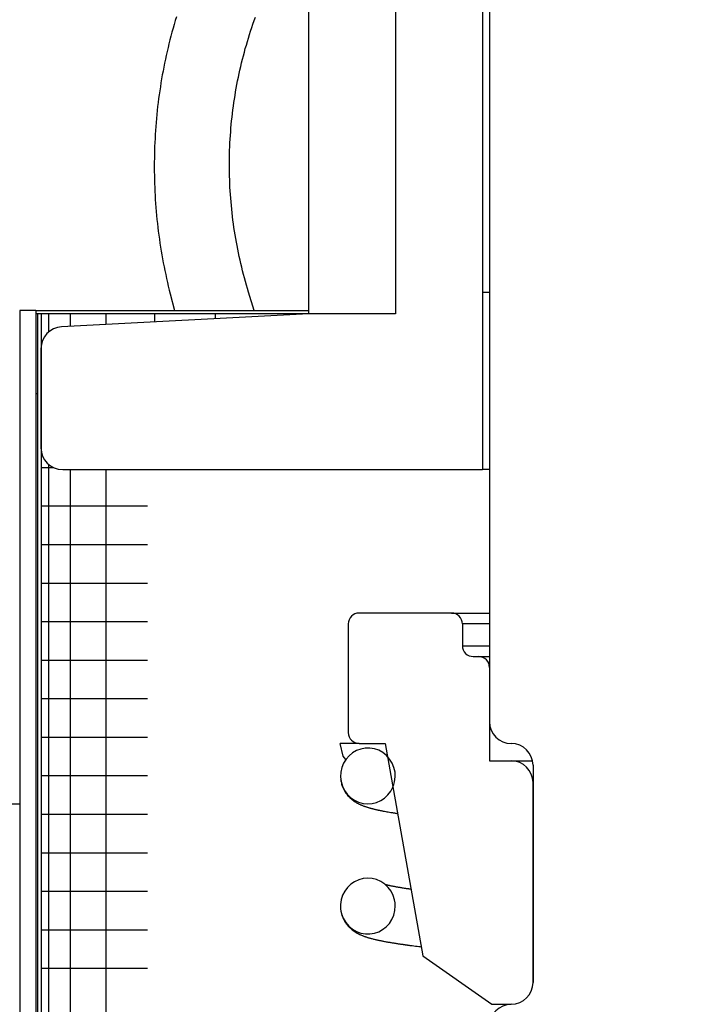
# Model space of a CAD drawing. Extents: x -285 to 5863, y 308 to 3178.
# Tile 341 of 622: x 1790.189 to 1791.167, y 973.288 to 974.703. Entities that reach past the tile are written whole.
import ezdxf

# ---------------------------------------------------------------- set-up
doc = ezdxf.new("R2010")
doc.units = 0
doc.header["$MEASUREMENT"] = 0
doc.header["$PDSIZE"] = 1
doc.layers.get('DEFPOINTS').update_dxf_attribs({"linetype": 'CONTINUOUS'})
doc.layers.add('DIM', color=3, linetype='CONTINUOUS')
doc.layers.add('SPILL-BUCKET', color=1, linetype='CONTINUOUS')
doc.styles.add('SIMPLEX', font='simplex')
doc.dimstyles.new('DIM64', dxfattribs={"dimscale": 64, "dimtxt": 0.09375, "dimasz": 0.09375, "dimexe": 0.0625, "dimexo": 0.0625, "dimgap": 0.046875, "dimtad": 1, "dimdec": 4, "dimzin": 3, "dimdsep": 46, "dimlunit": 4, "dimtxsty": 'SIMPLEX', "dimcen": 0, "dimclrd": 256, "dimclre": 256, "dimclrt": 256, "dimadec": 0, "dimazin": 0, "dimtfac": 1, "dimtdec": 4, "dimtmove": 0, "dimatfit": 3, "dimfxl": 1, "dimfrac": 2, "dimtolj": 1, "dimtzin": 0, "dimarcsym": 0})

# ---------------------------------------------------------------- blocks, each defined once
blk = doc.blocks.new('*D13')
at = {"layer": 'DEFPOINTS', "color": 0, "transparency": 16777216}
for p in [(1368.5472, 978.296), (2031.7725, 978.0147), (1368.5472, 700.5233)]:
    blk.add_point(p, dxfattribs=at)
at = {"layer": 'DIM', "lineweight": -2, "transparency": 16777216}
for p, q in [((1368.5472, 974.296), (1368.5472, 696.5233)), ((2031.7725, 974.0147), (2031.7725, 696.5233)), ((2025.7725, 700.5233), (1374.5472, 700.5233))]:
    blk.add_line(p, q, dxfattribs=at)
at = {"layer": 'DIM', "transparency": 16777216}
for points in [[(1374.5472, 701.5233), (1374.5472, 699.5233), (1368.5472, 700.5233)], [(2025.7725, 701.5233), (2025.7725, 699.5233), (2031.7725, 700.5233)]]:
    blk.add_solid(points, dxfattribs=at)
at = {"layer": 'DIM', "transparency": 16777216, "insert": (1700.1599, 708.0947), "char_height": 6, "attachment_point": 5, "style": 'SIMPLEX'}
blk.add_mtext('\\A1;55\'-3 1/4" (F.V. TANK SLAB)', dxfattribs=at)

msp = doc.modelspace()

# ---------------------------------------------------------------- linework, layer by layer
at = {"layer": 'SPILL-BUCKET', "color": 1, "linetype": 'Continuous'}
for p, q in [((1790.85418, 975.74374), (1790.85418, 974.31172)), ((1790.60436, 974.2803), (1790.60436, 975.61882)), ((1790.72927, 975.61882), (1790.72927, 974.2803)), ((1790.85418, 974.31172), (1790.85418, 974.05689)), ((1790.85418, 974.31172), (1790.85669, 974.31172)), ((1790.85669, 974.31172), (1790.86418, 974.31172)), ((1790.60436, 974.2803), (1790.24921, 974.26169)), ((1790.72927, 974.2803), (1790.60436, 974.2803)), ((1790.21962, 974.2305), (1790.21962, 974.08812)), ((1790.25085, 974.05689), (1790.85418, 974.05689)), ((1790.85669, 974.05689), (1790.85418, 974.05689)), ((1790.86418, 974.05689), (1790.85669, 974.05689))]:
    msp.add_line(p, q, dxfattribs=at)
at = {"layer": 'SPILL-BUCKET', "color": 7, "linetype": 'Continuous'}
for p, q in [((1790.86418, 974.74142), (1790.86418, 973.69439)), ((1790.21212, 974.28529), (1790.18914, 974.28529)), ((1790.18914, 974.28529), (1790.18914, 972.01185)), ((1790.21212, 974.28529), (1790.21212, 972.01185)), ((1790.21212, 974.28529), (1790.60437, 974.28529)), ((1790.21212, 974.28113), (1790.6044, 974.28113)), ((1790.21462, 974.28113), (1790.21462, 972.01185)), ((1790.22012, 974.28113), (1790.22012, 972.01185)), ((1790.23059, 974.28113), (1790.23059, 974.25426)), ((1790.26178, 974.28113), (1790.26178, 974.26234)), ((1790.31293, 974.28113), (1790.31293, 974.265)), ((1790.38287, 974.28113), (1790.38287, 974.26869)), ((1790.46994, 974.28113), (1790.46994, 974.27323)), ((1790.57211, 974.28113), (1790.57211, 974.27858)), ((1790.21212, 974.16606), (1790.21275, 974.16606)), ((1790.21275, 974.16606), (1790.21462, 974.16606)), ((1790.22012, 974.05974), (1790.22455, 974.05974)), ((1790.22455, 974.05974), (1790.23782, 974.05974)), ((1790.23059, 974.06435), (1790.23059, 972.16761)), ((1790.26178, 974.05687), (1790.26178, 972.16768)), ((1790.31293, 974.05687), (1790.31293, 972.16768)), ((1790.22012, 974.00439), (1790.2264, 974.00439)), ((1790.2264, 974.00439), (1790.24516, 974.00439)), ((1790.24516, 974.00439), (1790.27614, 974.00439)), ((1790.27614, 974.00439), (1790.31889, 974.00439)), ((1790.31889, 974.00439), (1790.37282, 974.00439)), ((1790.22012, 973.94904), (1790.2264, 973.94904)), ((1790.2264, 973.94904), (1790.24516, 973.94904)), ((1790.24516, 973.94904), (1790.27614, 973.94904)), ((1790.27614, 973.94904), (1790.31889, 973.94904)), ((1790.31889, 973.94904), (1790.37282, 973.94904)), ((1790.22012, 973.89369), (1790.2264, 973.89369)), ((1790.2264, 973.89369), (1790.24516, 973.89369)), ((1790.24516, 973.89369), (1790.27614, 973.89369)), ((1790.27614, 973.89369), (1790.31889, 973.89369)), ((1790.31889, 973.89369), (1790.37282, 973.89369)), ((1790.22012, 973.83834), (1790.2264, 973.83834)), ((1790.2264, 973.83834), (1790.24516, 973.83834)), ((1790.24516, 973.83834), (1790.27614, 973.83834)), ((1790.27614, 973.83834), (1790.31889, 973.83834)), ((1790.31889, 973.83834), (1790.37282, 973.83834)), ((1790.22012, 973.783), (1790.2264, 973.783)), ((1790.2264, 973.783), (1790.24516, 973.783)), ((1790.24516, 973.783), (1790.27614, 973.783)), ((1790.27614, 973.783), (1790.31889, 973.783)), ((1790.31889, 973.783), (1790.37282, 973.783)), ((1790.22012, 973.72765), (1790.2264, 973.72765)), ((1790.2264, 973.72765), (1790.24516, 973.72765)), ((1790.24516, 973.72765), (1790.27614, 973.72765)), ((1790.27614, 973.72765), (1790.31889, 973.72765)), ((1790.31889, 973.72765), (1790.37282, 973.72765)), ((1790.22012, 973.6723), (1790.2264, 973.6723)), ((1790.2264, 973.6723), (1790.24516, 973.6723)), ((1790.24516, 973.6723), (1790.27614, 973.6723)), ((1790.27614, 973.6723), (1790.31889, 973.6723)), ((1790.31889, 973.6723), (1790.37282, 973.6723)), ((1790.65371, 973.64508), (1790.64939, 973.66316)), ((1790.67681, 973.66316), (1790.64939, 973.66316)), ((1790.66738, 973.64974), (1790.6623, 973.64558)), ((1790.67304, 973.65296), (1790.66738, 973.64974)), ((1790.67916, 973.65521), (1790.67304, 973.65296)), ((1790.68558, 973.65639), (1790.67916, 973.65521)), ((1790.69211, 973.65648), (1790.68558, 973.65639)), ((1790.69865, 973.65545), (1790.69211, 973.65648)), ((1790.70491, 973.65333), (1790.69865, 973.65545)), ((1790.71083, 973.6501), (1790.70491, 973.65333)), ((1790.71611, 973.64591), (1790.71083, 973.6501)), ((1790.65444, 973.63495), (1790.65191, 973.62877)), ((1790.65782, 973.63993), (1790.65371, 973.64508)), ((1790.65796, 973.64064), (1790.65444, 973.63495)), ((1790.6623, 973.64558), (1790.65796, 973.64064)), ((1790.72066, 973.6408), (1790.71611, 973.64591)), ((1790.72428, 973.63499), (1790.72066, 973.6408)), ((1790.72686, 973.62863), (1790.72428, 973.63499)), ((1790.65042, 973.62215), (1790.65004, 973.61536)), ((1790.65191, 973.62877), (1790.65042, 973.62215)), ((1790.72835, 973.62192), (1790.72686, 973.62863)), ((1790.72868, 973.61506), (1790.72835, 973.62192)), ((1790.92663, 973.63193), (1790.92663, 973.31965)), ((1790.22012, 973.61695), (1790.2264, 973.61695)), ((1790.2264, 973.61695), (1790.24516, 973.61695)), ((1790.24516, 973.61695), (1790.27614, 973.61695)), ((1790.27614, 973.61695), (1790.31889, 973.61695)), ((1790.31889, 973.61695), (1790.37282, 973.61695)), ((1790.65004, 973.61536), (1790.65081, 973.60854)), ((1790.65027, 973.61184), (1790.65033, 973.61137)), ((1790.65033, 973.61137), (1790.65057, 973.6096)), ((1790.65057, 973.6096), (1790.65089, 973.60785)), ((1790.65081, 973.60854), (1790.65271, 973.60195)), ((1790.65089, 973.60785), (1790.65126, 973.60623)), ((1790.65126, 973.60623), (1790.65168, 973.60465)), ((1790.65168, 973.60465), (1790.65208, 973.60333)), ((1790.7268, 973.60421), (1790.72786, 973.60823)), ((1790.72786, 973.60823), (1790.72868, 973.61506)), ((1790.92663, 973.31965), (1790.92663, 973.60695)), ((1790.65208, 973.60333), (1790.65251, 973.60206)), ((1790.65251, 973.60206), (1790.65292, 973.60098)), ((1790.65271, 973.60195), (1790.6557, 973.59578)), ((1790.65292, 973.60098), (1790.65334, 973.59993)), ((1790.65334, 973.59993), (1790.65377, 973.59895)), ((1790.65377, 973.59895), (1790.65421, 973.598)), ((1790.65421, 973.598), (1790.65473, 973.59695)), ((1790.65473, 973.59695), (1790.65526, 973.59595)), ((1790.65526, 973.59595), (1790.65577, 973.59503)), ((1790.6557, 973.59578), (1790.65969, 973.5902)), ((1790.65577, 973.59503), (1790.65629, 973.59417)), ((1790.65629, 973.59417), (1790.65686, 973.59325)), ((1790.65686, 973.59325), (1790.65745, 973.59236)), ((1790.65745, 973.59236), (1790.65817, 973.59134)), ((1790.65817, 973.59134), (1790.65891, 973.59033)), ((1790.65891, 973.59033), (1790.6598, 973.58921)), ((1790.65969, 973.5902), (1790.66452, 973.58544)), ((1790.71816, 973.58921), (1790.72221, 973.59447)), ((1790.72221, 973.59447), (1790.72535, 973.60032)), ((1790.72535, 973.60032), (1790.7268, 973.60421)), ((1790.19033, 973.57613), (1789.62198, 973.57613)), ((1790.6598, 973.58921), (1790.66073, 973.58812)), ((1790.66073, 973.58812), (1790.66179, 973.58695)), ((1790.66179, 973.58695), (1790.66286, 973.58585)), ((1790.66286, 973.58585), (1790.66392, 973.58483)), ((1790.66392, 973.58483), (1790.66496, 973.58389)), ((1790.66452, 973.58544), (1790.67009, 973.58158)), ((1790.66496, 973.58389), (1790.66594, 973.58305)), ((1790.66594, 973.58305), (1790.66692, 973.58226)), ((1790.66692, 973.58226), (1790.6678, 973.58159)), ((1790.6678, 973.58159), (1790.66866, 973.58095)), ((1790.66866, 973.58095), (1790.66942, 973.58042)), ((1790.66942, 973.58042), (1790.67015, 973.57993)), ((1790.67009, 973.58158), (1790.67613, 973.57878)), ((1790.67015, 973.57993), (1790.6707, 973.57956)), ((1790.6707, 973.57956), (1790.67124, 973.57922)), ((1790.67124, 973.57922), (1790.67188, 973.57882)), ((1790.67188, 973.57882), (1790.67252, 973.57844)), ((1790.67252, 973.57844), (1790.67325, 973.57802)), ((1790.67325, 973.57802), (1790.67398, 973.57761)), ((1790.67398, 973.57761), (1790.6747, 973.57722)), ((1790.6747, 973.57722), (1790.6754, 973.57685)), ((1790.6754, 973.57685), (1790.67607, 973.57651)), ((1790.67607, 973.57651), (1790.67672, 973.57619)), ((1790.67613, 973.57878), (1790.68256, 973.57704)), ((1790.67672, 973.57619), (1790.6775, 973.57582)), ((1790.68256, 973.57704), (1790.68909, 973.57644)), ((1790.68909, 973.57644), (1790.69562, 973.57695)), ((1790.69562, 973.57695), (1790.70193, 973.57854)), ((1790.70193, 973.57854), (1790.70789, 973.58116)), ((1790.70789, 973.58116), (1790.71336, 973.58476)), ((1790.71336, 973.58476), (1790.71816, 973.58921)), ((1790.6775, 973.57582), (1790.67827, 973.57546)), ((1790.67827, 973.57546), (1790.67898, 973.57515)), ((1790.67898, 973.57515), (1790.67968, 973.57484)), ((1790.67968, 973.57484), (1790.68031, 973.57457)), ((1790.68031, 973.57457), (1790.68094, 973.57432)), ((1790.68094, 973.57432), (1790.68178, 973.57398)), ((1790.68178, 973.57398), (1790.68262, 973.57365)), ((1790.68262, 973.57365), (1790.68347, 973.57333)), ((1790.68347, 973.57333), (1790.68432, 973.57302)), ((1790.68432, 973.57302), (1790.68516, 973.57272)), ((1790.68516, 973.57272), (1790.686, 973.57244)), ((1790.686, 973.57244), (1790.68676, 973.57218)), ((1790.68676, 973.57218), (1790.68753, 973.57193)), ((1790.68753, 973.57193), (1790.68818, 973.57173)), ((1790.68818, 973.57173), (1790.68882, 973.57152)), ((1790.68882, 973.57152), (1790.68957, 973.57129)), ((1790.68957, 973.57129), (1790.69032, 973.57107)), ((1790.69032, 973.57107), (1790.69116, 973.57082)), ((1790.69116, 973.57082), (1790.69201, 973.57058)), ((1790.69201, 973.57058), (1790.6928, 973.57036)), ((1790.6928, 973.57036), (1790.6936, 973.57014)), ((1790.6936, 973.57014), (1790.69436, 973.56993)), ((1790.69436, 973.56993), (1790.69511, 973.56974)), ((1790.69511, 973.56974), (1790.69592, 973.56953)), ((1790.69592, 973.56953), (1790.69673, 973.56932)), ((1790.69673, 973.56932), (1790.6976, 973.5691)), ((1790.6976, 973.5691), (1790.69849, 973.56889)), ((1790.69849, 973.56889), (1790.69939, 973.56867)), ((1790.69939, 973.56867), (1790.70031, 973.56846)), ((1790.70031, 973.56846), (1790.7009, 973.56832)), ((1790.7009, 973.56832), (1790.70149, 973.56818)), ((1790.70149, 973.56818), (1790.70202, 973.56806)), ((1790.70202, 973.56806), (1790.70256, 973.56794)), ((1790.70256, 973.56794), (1790.70308, 973.56783)), ((1790.70308, 973.56783), (1790.70361, 973.56771)), ((1790.70361, 973.56771), (1790.70421, 973.56758)), ((1790.70421, 973.56758), (1790.70482, 973.56745)), ((1790.70482, 973.56745), (1790.70552, 973.5673)), ((1790.70552, 973.5673), (1790.70622, 973.56715)), ((1790.70622, 973.56715), (1790.70699, 973.56699)), ((1790.70699, 973.56699), (1790.70776, 973.56684)), ((1790.70776, 973.56684), (1790.70859, 973.56667)), ((1790.70859, 973.56667), (1790.70942, 973.5665)), ((1790.70942, 973.5665), (1790.7103, 973.56633)), ((1790.7103, 973.56633), (1790.71119, 973.56616)), ((1790.71119, 973.56616), (1790.71305, 973.5658)), ((1790.71305, 973.5658), (1790.71496, 973.56545)), ((1790.71496, 973.56545), (1790.71682, 973.56511)), ((1790.71682, 973.56511), (1790.71872, 973.56477)), ((1790.71872, 973.56477), (1790.72055, 973.56445)), ((1790.72055, 973.56445), (1790.72242, 973.56414)), ((1790.72242, 973.56414), (1790.72352, 973.56396)), ((1790.72352, 973.56396), (1790.72462, 973.56377)), ((1790.72462, 973.56377), (1790.72565, 973.56361)), ((1790.72565, 973.56361), (1790.72669, 973.56344)), ((1790.72669, 973.56344), (1790.72761, 973.56329)), ((1790.72761, 973.56329), (1790.72854, 973.56315)), ((1790.72854, 973.56315), (1790.72934, 973.56302)), ((1790.72934, 973.56302), (1790.73015, 973.5629)), ((1790.73015, 973.5629), (1790.73083, 973.56279)), ((1790.73083, 973.56279), (1790.73151, 973.56268)), ((1790.73151, 973.56268), (1790.73202, 973.56261)), ((1790.22012, 973.5616), (1790.2264, 973.5616)), ((1790.2264, 973.5616), (1790.24516, 973.5616)), ((1790.24516, 973.5616), (1790.27614, 973.5616)), ((1790.27614, 973.5616), (1790.31889, 973.5616)), ((1790.31889, 973.5616), (1790.37282, 973.5616)), ((1790.22012, 973.50625), (1790.2264, 973.50625)), ((1790.2264, 973.50625), (1790.24516, 973.50625)), ((1790.24516, 973.50625), (1790.27614, 973.50625)), ((1790.27614, 973.50625), (1790.31889, 973.50625)), ((1790.31889, 973.50625), (1790.37282, 973.50625)), ((1790.67023, 973.46458), (1790.66484, 973.4609)), ((1790.67615, 973.46731), (1790.67023, 973.46458)), ((1790.68244, 973.46902), (1790.67615, 973.46731)), ((1790.68893, 973.46964), (1790.68244, 973.46902)), ((1790.6955, 973.46915), (1790.68893, 973.46964)), ((1790.7019, 973.46757), (1790.6955, 973.46915)), ((1790.70803, 973.46485), (1790.7019, 973.46757)), ((1790.71362, 973.46113), (1790.70803, 973.46485)), ((1790.22012, 973.45091), (1790.2264, 973.45091)), ((1790.2264, 973.45091), (1790.24516, 973.45091)), ((1790.24516, 973.45091), (1790.27614, 973.45091)), ((1790.27614, 973.45091), (1790.31889, 973.45091)), ((1790.31889, 973.45091), (1790.37282, 973.45091)), ((1790.65615, 973.45104), (1790.65309, 973.44507)), ((1790.66009, 973.45633), (1790.65615, 973.45104)), ((1790.66484, 973.4609), (1790.66009, 973.45633)), ((1790.71855, 973.45646), (1790.71362, 973.46113)), ((1790.71511, 973.46012), (1790.71464, 973.46025)), ((1790.71556, 973.46001), (1790.71511, 973.46012)), ((1790.71603, 973.45989), (1790.71556, 973.46001)), ((1790.71646, 973.45979), (1790.71603, 973.45989)), ((1790.7169, 973.45968), (1790.71646, 973.45979)), ((1790.71731, 973.45958), (1790.7169, 973.45968)), ((1790.71773, 973.45948), (1790.71731, 973.45958)), ((1790.71815, 973.45938), (1790.71773, 973.45948)), ((1790.71858, 973.45929), (1790.71815, 973.45938)), ((1790.72261, 973.45101), (1790.71855, 973.45646)), ((1790.71906, 973.45918), (1790.71858, 973.45929)), ((1790.71956, 973.45907), (1790.71906, 973.45918)), ((1790.72034, 973.4589), (1790.71956, 973.45907)), ((1790.72114, 973.45872), (1790.72034, 973.4589)), ((1790.722, 973.45854), (1790.72114, 973.45872)), ((1790.72289, 973.45836), (1790.722, 973.45854)), ((1790.72569, 973.44496), (1790.72261, 973.45101)), ((1790.72379, 973.45818), (1790.72289, 973.45836)), ((1790.72472, 973.45799), (1790.72379, 973.45818)), ((1790.72564, 973.45781), (1790.72472, 973.45799)), ((1790.7266, 973.45763), (1790.72564, 973.45781)), ((1790.72755, 973.45745), (1790.7266, 973.45763)), ((1790.72852, 973.45726), (1790.72755, 973.45745)), ((1790.7295, 973.45709), (1790.72852, 973.45726)), ((1790.73049, 973.45691), (1790.7295, 973.45709)), ((1790.73149, 973.45673), (1790.73049, 973.45691)), ((1790.7325, 973.45655), (1790.73149, 973.45673)), ((1790.7335, 973.45638), (1790.7325, 973.45655)), ((1790.73453, 973.45621), (1790.7335, 973.45638)), ((1790.73563, 973.45602), (1790.73453, 973.45621)), ((1790.73675, 973.45584), (1790.73563, 973.45602)), ((1790.73795, 973.45564), (1790.73675, 973.45584)), ((1790.73918, 973.45544), (1790.73795, 973.45564)), ((1790.7405, 973.45523), (1790.73918, 973.45544)), ((1790.74184, 973.45502), (1790.7405, 973.45523)), ((1790.74287, 973.45487), (1790.74184, 973.45502)), ((1790.74392, 973.4547), (1790.74287, 973.45487)), ((1790.74496, 973.45455), (1790.74392, 973.4547)), ((1790.74601, 973.45439), (1790.74496, 973.45455)), ((1790.74699, 973.45425), (1790.74601, 973.45439)), ((1790.74798, 973.4541), (1790.74699, 973.45425)), ((1790.7489, 973.45397), (1790.74798, 973.4541)), ((1790.74983, 973.45383), (1790.7489, 973.45397)), ((1790.75123, 973.45363), (1790.74983, 973.45383)), ((1790.65105, 973.43867), (1790.65009, 973.43193)), ((1790.65309, 973.44507), (1790.65105, 973.43867)), ((1790.65122, 973.43934), (1790.65119, 973.4392)), ((1790.65134, 973.43982), (1790.65122, 973.43934)), ((1790.65146, 973.44028), (1790.65134, 973.43982)), ((1790.72772, 973.43848), (1790.72569, 973.44496)), ((1790.72845, 973.43416), (1790.72772, 973.43848)), ((1790.65009, 973.43193), (1790.65027, 973.42511)), ((1790.65026, 973.42507), (1790.65054, 973.42287)), ((1790.65027, 973.42511), (1790.65159, 973.41837)), ((1790.65054, 973.42287), (1790.65074, 973.42172)), ((1790.65074, 973.42172), (1790.65096, 973.42059)), ((1790.65096, 973.42059), (1790.65117, 973.41967)), ((1790.72652, 973.41642), (1790.72817, 973.42301)), ((1790.72817, 973.42301), (1790.72871, 973.42977)), ((1790.72871, 973.42977), (1790.72845, 973.43416)), ((1790.65117, 973.41967), (1790.65139, 973.41877)), ((1790.65139, 973.41877), (1790.65158, 973.41806)), ((1790.65158, 973.41806), (1790.65178, 973.41737)), ((1790.65159, 973.41837), (1790.65403, 973.41195)), ((1790.65178, 973.41737), (1790.65196, 973.41677)), ((1790.65196, 973.41677), (1790.65214, 973.4162)), ((1790.65214, 973.4162), (1790.65237, 973.41554)), ((1790.65237, 973.41554), (1790.6526, 973.41489)), ((1790.6526, 973.41489), (1790.65288, 973.41415)), ((1790.65288, 973.41415), (1790.65316, 973.41343)), ((1790.65316, 973.41343), (1790.6535, 973.41262)), ((1790.6535, 973.41262), (1790.65386, 973.41182)), ((1790.65386, 973.41182), (1790.65445, 973.41057)), ((1790.65403, 973.41195), (1790.65751, 973.40606)), ((1790.65445, 973.41057), (1790.65507, 973.40935)), ((1790.65507, 973.40935), (1790.6557, 973.40822)), ((1790.6557, 973.40822), (1790.65637, 973.4071)), ((1790.65637, 973.4071), (1790.657, 973.4061)), ((1790.72022, 973.40472), (1790.72386, 973.41031)), ((1790.72386, 973.41031), (1790.72652, 973.41642)), ((1790.22012, 973.39556), (1790.2264, 973.39556)), ((1790.2264, 973.39556), (1790.24516, 973.39556)), ((1790.24516, 973.39556), (1790.27614, 973.39556)), ((1790.27614, 973.39556), (1790.31889, 973.39556)), ((1790.31889, 973.39556), (1790.37282, 973.39556)), ((1790.657, 973.4061), (1790.65766, 973.40513)), ((1790.65751, 973.40606), (1790.66194, 973.40084)), ((1790.65766, 973.40513), (1790.65827, 973.40426)), ((1790.65827, 973.40426), (1790.6589, 973.40342)), ((1790.6589, 973.40342), (1790.65948, 973.40268)), ((1790.65948, 973.40268), (1790.66006, 973.40196)), ((1790.66006, 973.40196), (1790.66067, 973.40125)), ((1790.66067, 973.40125), (1790.66128, 973.40056)), ((1790.66128, 973.40056), (1790.66197, 973.39982)), ((1790.66194, 973.40084), (1790.66713, 973.39652)), ((1790.66197, 973.39982), (1790.66266, 973.39911)), ((1790.66266, 973.39911), (1790.6632, 973.39858)), ((1790.6632, 973.39858), (1790.66373, 973.39807)), ((1790.66373, 973.39807), (1790.66425, 973.39759)), ((1790.66425, 973.39759), (1790.66477, 973.39712)), ((1790.66477, 973.39712), (1790.66521, 973.39674)), ((1790.66521, 973.39674), (1790.66565, 973.39636)), ((1790.66565, 973.39636), (1790.66601, 973.39606)), ((1790.66601, 973.39606), (1790.66637, 973.39576)), ((1790.66637, 973.39576), (1790.66665, 973.39554)), ((1790.66665, 973.39554), (1790.66693, 973.39532)), ((1790.66693, 973.39532), (1790.66734, 973.395)), ((1790.66713, 973.39652), (1790.67298, 973.39315)), ((1790.66734, 973.395), (1790.66775, 973.39469)), ((1790.66775, 973.39469), (1790.66827, 973.3943)), ((1790.66827, 973.3943), (1790.66879, 973.39393)), ((1790.66879, 973.39393), (1790.66943, 973.39348)), ((1790.66943, 973.39348), (1790.67007, 973.39305)), ((1790.67007, 973.39305), (1790.67075, 973.3926)), ((1790.67075, 973.3926), (1790.67143, 973.39217)), ((1790.67143, 973.39217), (1790.67211, 973.39175)), ((1790.67298, 973.39315), (1790.6792, 973.39087)), ((1790.69872, 973.39065), (1790.70488, 973.39276)), ((1790.70488, 973.39276), (1790.71061, 973.39585)), ((1790.71061, 973.39585), (1790.71578, 973.39989)), ((1790.71578, 973.39989), (1790.72022, 973.40472)), ((1790.67211, 973.39175), (1790.67278, 973.39135)), ((1790.67278, 973.39135), (1790.67343, 973.39098)), ((1790.67343, 973.39098), (1790.67407, 973.39063)), ((1790.67407, 973.39063), (1790.67473, 973.39027)), ((1790.67473, 973.39027), (1790.67538, 973.38993)), ((1790.67538, 973.38993), (1790.67593, 973.38965)), ((1790.67593, 973.38965), (1790.67647, 973.38938)), ((1790.67647, 973.38938), (1790.67699, 973.38913)), ((1790.67699, 973.38913), (1790.6775, 973.38888)), ((1790.6775, 973.38888), (1790.67803, 973.38864)), ((1790.67803, 973.38864), (1790.67856, 973.3884)), ((1790.67856, 973.3884), (1790.67934, 973.38805)), ((1790.6792, 973.39087), (1790.68573, 973.38968)), ((1790.67934, 973.38805), (1790.68011, 973.38772)), ((1790.68011, 973.38772), (1790.68095, 973.38738)), ((1790.68095, 973.38738), (1790.68177, 973.38705)), ((1790.68177, 973.38705), (1790.68267, 973.3867)), ((1790.68267, 973.3867), (1790.68357, 973.38636)), ((1790.68357, 973.38636), (1790.68446, 973.38604)), ((1790.68446, 973.38604), (1790.68535, 973.38572)), ((1790.68535, 973.38572), (1790.68615, 973.38545)), ((1790.68573, 973.38968), (1790.69226, 973.38962)), ((1790.68615, 973.38545), (1790.68694, 973.38519)), ((1790.68694, 973.38519), (1790.68782, 973.3849)), ((1790.68782, 973.3849), (1790.6887, 973.38463)), ((1790.6887, 973.38463), (1790.68954, 973.38437)), ((1790.68954, 973.38437), (1790.69039, 973.38412)), ((1790.69039, 973.38412), (1790.69125, 973.38386)), ((1790.69125, 973.38386), (1790.69212, 973.38361)), ((1790.69212, 973.38361), (1790.6931, 973.38334)), ((1790.69226, 973.38962), (1790.69872, 973.39065)), ((1790.6931, 973.38334), (1790.69409, 973.38307)), ((1790.69409, 973.38307), (1790.69521, 973.38278)), ((1790.69521, 973.38278), (1790.69634, 973.38249)), ((1790.69634, 973.38249), (1790.69748, 973.3822)), ((1790.69748, 973.3822), (1790.69864, 973.38192)), ((1790.69864, 973.38192), (1790.69978, 973.38165)), ((1790.69978, 973.38165), (1790.70094, 973.38138)), ((1790.70094, 973.38138), (1790.70181, 973.38118)), ((1790.70181, 973.38118), (1790.70268, 973.38098)), ((1790.70268, 973.38098), (1790.70352, 973.3808)), ((1790.70352, 973.3808), (1790.70436, 973.38061)), ((1790.70436, 973.38061), (1790.7052, 973.38043)), ((1790.7052, 973.38043), (1790.70604, 973.38026)), ((1790.70604, 973.38026), (1790.7069, 973.38008)), ((1790.7069, 973.38008), (1790.70776, 973.3799)), ((1790.70776, 973.3799), (1790.70872, 973.37971)), ((1790.70872, 973.37971), (1790.7097, 973.37951)), ((1790.7097, 973.37951), (1790.71081, 973.37929)), ((1790.71081, 973.37929), (1790.71193, 973.37908)), ((1790.71193, 973.37908), (1790.71311, 973.37885)), ((1790.71311, 973.37885), (1790.71431, 973.37863)), ((1790.71431, 973.37863), (1790.7156, 973.37839)), ((1790.7156, 973.37839), (1790.71692, 973.37816)), ((1790.71692, 973.37816), (1790.71818, 973.37793)), ((1790.71818, 973.37793), (1790.71946, 973.37771)), ((1790.71946, 973.37771), (1790.72068, 973.3775)), ((1790.72068, 973.3775), (1790.72191, 973.37729)), ((1790.72191, 973.37729), (1790.72306, 973.3771)), ((1790.72306, 973.3771), (1790.72424, 973.3769)), ((1790.72424, 973.3769), (1790.72533, 973.37672)), ((1790.72533, 973.37672), (1790.72644, 973.37654)), ((1790.72644, 973.37654), (1790.72748, 973.37638)), ((1790.72748, 973.37638), (1790.72852, 973.37621)), ((1790.72852, 973.37621), (1790.72959, 973.37605)), ((1790.72959, 973.37605), (1790.73066, 973.37588)), ((1790.73066, 973.37588), (1790.73178, 973.37571)), ((1790.73178, 973.37571), (1790.73291, 973.37554)), ((1790.73291, 973.37554), (1790.73409, 973.37536)), ((1790.73409, 973.37536), (1790.73528, 973.37518)), ((1790.73528, 973.37518), (1790.73609, 973.37506)), ((1790.73609, 973.37506), (1790.7369, 973.37494)), ((1790.7369, 973.37494), (1790.73773, 973.37483)), ((1790.73773, 973.37483), (1790.73857, 973.3747)), ((1790.73857, 973.3747), (1790.73936, 973.37459)), ((1790.73936, 973.37459), (1790.74016, 973.37448)), ((1790.74016, 973.37448), (1790.74082, 973.37438)), ((1790.74082, 973.37438), (1790.74149, 973.37429)), ((1790.74149, 973.37429), (1790.74203, 973.37421)), ((1790.74203, 973.37421), (1790.74258, 973.37414)), ((1790.74258, 973.37414), (1790.74298, 973.37408)), ((1790.74298, 973.37408), (1790.7434, 973.37402)), ((1790.7434, 973.37402), (1790.74388, 973.37395)), ((1790.74388, 973.37395), (1790.74437, 973.37389)), ((1790.74437, 973.37389), (1790.74499, 973.3738)), ((1790.74499, 973.3738), (1790.7456, 973.37372)), ((1790.7456, 973.37372), (1790.74634, 973.37362)), ((1790.74634, 973.37362), (1790.74709, 973.37352)), ((1790.74709, 973.37352), (1790.74796, 973.3734)), ((1790.74796, 973.3734), (1790.74883, 973.37328)), ((1790.74883, 973.37328), (1790.74984, 973.37315)), ((1790.74984, 973.37315), (1790.75085, 973.37302)), ((1790.75085, 973.37302), (1790.75191, 973.37288)), ((1790.75191, 973.37288), (1790.75298, 973.37274)), ((1790.75298, 973.37274), (1790.75538, 973.37243)), ((1790.75538, 973.37243), (1790.75782, 973.37212)), ((1790.75782, 973.37212), (1790.76009, 973.37184)), ((1790.76009, 973.37184), (1790.7624, 973.37155)), ((1790.7624, 973.37155), (1790.76393, 973.37137)), ((1790.76393, 973.37137), (1790.76548, 973.37118)), ((1790.76548, 973.37118), (1790.76577, 973.37114)), ((1790.22012, 973.34021), (1790.2264, 973.34021)), ((1790.2264, 973.34021), (1790.24516, 973.34021)), ((1790.24516, 973.34021), (1790.27614, 973.34021)), ((1790.27614, 973.34021), (1790.31889, 973.34021)), ((1790.31889, 973.34021), (1790.37282, 973.34021))]:
    msp.add_line(p, q, dxfattribs=at)
at = {"layer": 'SPILL-BUCKET', "linetype": 'Continuous'}
for p, q in [((1790.41096, 974.69624), (1790.40939, 974.69072)), ((1790.41256, 974.70174), (1790.41096, 974.69624)), ((1790.41421, 974.70724), (1790.41256, 974.70174)), ((1790.52261, 974.69189), (1790.52431, 974.6969)), ((1790.52431, 974.6969), (1790.52606, 974.7019)), ((1790.52606, 974.7019), (1790.52784, 974.70688)), ((1790.40639, 974.67965), (1790.40496, 974.6741)), ((1790.40787, 974.68519), (1790.40639, 974.67965)), ((1790.40939, 974.69072), (1790.40787, 974.68519)), ((1790.51776, 974.67677), (1790.51933, 974.68182)), ((1790.51933, 974.68182), (1790.52095, 974.68686)), ((1790.52095, 974.68686), (1790.52261, 974.69189)), ((1790.40357, 974.66854), (1790.40222, 974.66296)), ((1790.40496, 974.6741), (1790.40357, 974.66854)), ((1790.51329, 974.66153), (1790.51474, 974.66662)), ((1790.51474, 974.66662), (1790.51623, 974.6717)), ((1790.51623, 974.6717), (1790.51776, 974.67677)), ((1790.39966, 974.65178), (1790.39845, 974.64618)), ((1790.40092, 974.65738), (1790.39966, 974.65178)), ((1790.40222, 974.66296), (1790.40092, 974.65738)), ((1790.50922, 974.64618), (1790.51053, 974.6513)), ((1790.51053, 974.6513), (1790.51189, 974.65642)), ((1790.51189, 974.65642), (1790.51329, 974.66153)), ((1790.39728, 974.64056), (1790.39615, 974.63494)), ((1790.39845, 974.64618), (1790.39728, 974.64056)), ((1790.50673, 974.63589), (1790.50795, 974.64104)), ((1790.50795, 974.64104), (1790.50922, 974.64618)), ((1790.39403, 974.62367), (1790.39304, 974.61802)), ((1790.39507, 974.62931), (1790.39403, 974.62367)), ((1790.39615, 974.63494), (1790.39507, 974.62931)), ((1790.50331, 974.62038), (1790.5044, 974.62556)), ((1790.5044, 974.62556), (1790.50554, 974.63073)), ((1790.50554, 974.63073), (1790.50673, 974.63589)), ((1790.39209, 974.61237), (1790.39118, 974.6067)), ((1790.39304, 974.61802), (1790.39209, 974.61237)), ((1790.50029, 974.60479), (1790.50125, 974.61)), ((1790.50125, 974.61), (1790.50226, 974.61519)), ((1790.50226, 974.61519), (1790.50331, 974.62038)), ((1790.38951, 974.59536), (1790.38874, 974.58968)), ((1790.39032, 974.60103), (1790.38951, 974.59536)), ((1790.39118, 974.6067), (1790.39032, 974.60103)), ((1790.4985, 974.59436), (1790.49938, 974.59958)), ((1790.49938, 974.59958), (1790.50029, 974.60479)), ((1790.38801, 974.58399), (1790.38733, 974.57829)), ((1790.38874, 974.58968), (1790.38801, 974.58399)), ((1790.49615, 974.57866), (1790.49689, 974.5839)), ((1790.49689, 974.5839), (1790.49767, 974.58913)), ((1790.49767, 974.58913), (1790.4985, 974.59436)), ((1790.3861, 974.56689), (1790.38556, 974.56118)), ((1790.3867, 974.5726), (1790.3861, 974.56689)), ((1790.38733, 974.57829), (1790.3867, 974.5726)), ((1790.4942, 974.5629), (1790.49481, 974.56816)), ((1790.49481, 974.56816), (1790.49546, 974.57341)), ((1790.49546, 974.57341), (1790.49615, 974.57866)), ((1790.38506, 974.55547), (1790.3846, 974.54976)), ((1790.38556, 974.56118), (1790.38506, 974.55547)), ((1790.49266, 974.54709), (1790.49313, 974.55237)), ((1790.49313, 974.55237), (1790.49364, 974.55764)), ((1790.49364, 974.55764), (1790.4942, 974.5629)), ((1790.38382, 974.53831), (1790.3835, 974.53259)), ((1790.38419, 974.54404), (1790.38382, 974.53831)), ((1790.3846, 974.54976), (1790.38419, 974.54404)), ((1790.49185, 974.53654), (1790.49223, 974.54182)), ((1790.49223, 974.54182), (1790.49266, 974.54709)), ((1790.38322, 974.52686), (1790.38299, 974.52113)), ((1790.3835, 974.53259), (1790.38322, 974.52686)), ((1790.49098, 974.52069), (1790.49123, 974.52597)), ((1790.49123, 974.52597), (1790.49152, 974.53126)), ((1790.49152, 974.53126), (1790.49185, 974.53654)), ((1790.3828, 974.5154), (1790.38266, 974.50967)), ((1790.38299, 974.52113), (1790.3828, 974.5154)), ((1790.49052, 974.50481), (1790.49063, 974.51011)), ((1790.49063, 974.51011), (1790.49078, 974.5154)), ((1790.49078, 974.5154), (1790.49098, 974.52069)), ((1790.38257, 974.50394), (1790.38251, 974.4982)), ((1790.38251, 974.4982), (1790.38251, 974.49247)), ((1790.38266, 974.50967), (1790.38257, 974.50394)), ((1790.49043, 974.49423), (1790.49045, 974.49952)), ((1790.49045, 974.49952), (1790.49052, 974.50481)), ((1790.38251, 974.49247), (1790.38251, 974.49056)), ((1790.38251, 974.49056), (1790.38253, 974.48483)), ((1790.38253, 974.48483), (1790.38259, 974.4791)), ((1790.49046, 974.48894), (1790.49043, 974.49423)), ((1790.49053, 974.48364), (1790.49046, 974.48894)), ((1790.49064, 974.47835), (1790.49053, 974.48364)), ((1790.38259, 974.4791), (1790.3827, 974.47336)), ((1790.3827, 974.47336), (1790.38286, 974.46763)), ((1790.38286, 974.46763), (1790.38306, 974.4619)), ((1790.4908, 974.47306), (1790.49064, 974.47835)), ((1790.49101, 974.46778), (1790.4908, 974.47306)), ((1790.49126, 974.46249), (1790.49101, 974.46778)), ((1790.38306, 974.4619), (1790.38331, 974.45617)), ((1790.38331, 974.45617), (1790.3836, 974.45044)), ((1790.49156, 974.4572), (1790.49126, 974.46249)), ((1790.4919, 974.45192), (1790.49156, 974.4572)), ((1790.3836, 974.45044), (1790.38393, 974.44472)), ((1790.38393, 974.44472), (1790.38432, 974.439)), ((1790.38432, 974.439), (1790.38474, 974.43328)), ((1790.49228, 974.44664), (1790.4919, 974.45192)), ((1790.49271, 974.44137), (1790.49228, 974.44664)), ((1790.49319, 974.43609), (1790.49271, 974.44137)), ((1790.38474, 974.43328), (1790.38521, 974.42757)), ((1790.38521, 974.42757), (1790.38573, 974.42186)), ((1790.49371, 974.43083), (1790.49319, 974.43609)), ((1790.49427, 974.42557), (1790.49371, 974.43083)), ((1790.49488, 974.42031), (1790.49427, 974.42557)), ((1790.38573, 974.42186), (1790.38629, 974.41615)), ((1790.38629, 974.41615), (1790.3869, 974.41045)), ((1790.49554, 974.41506), (1790.49488, 974.42031)), ((1790.49624, 974.40981), (1790.49554, 974.41506)), ((1790.3869, 974.41045), (1790.38755, 974.40475)), ((1790.38755, 974.40475), (1790.38824, 974.39906)), ((1790.38824, 974.39906), (1790.38898, 974.39337)), ((1790.49698, 974.40457), (1790.49624, 974.40981)), ((1790.49777, 974.39934), (1790.49698, 974.40457)), ((1790.4986, 974.39411), (1790.49777, 974.39934)), ((1790.38898, 974.39337), (1790.38977, 974.38769)), ((1790.38977, 974.38769), (1790.3906, 974.38202)), ((1790.49948, 974.38889), (1790.4986, 974.39411)), ((1790.50041, 974.38368), (1790.49948, 974.38889)), ((1790.50137, 974.37847), (1790.50041, 974.38368)), ((1790.3906, 974.38202), (1790.39147, 974.37635)), ((1790.39147, 974.37635), (1790.39239, 974.37069)), ((1790.39239, 974.37069), (1790.39336, 974.36504)), ((1790.50238, 974.37328), (1790.50137, 974.37847)), ((1790.50344, 974.36809), (1790.50238, 974.37328)), ((1790.39336, 974.36504), (1790.39436, 974.35939)), ((1790.39436, 974.35939), (1790.39541, 974.35375)), ((1790.50454, 974.36291), (1790.50344, 974.36809)), ((1790.50568, 974.35775), (1790.50454, 974.36291)), ((1790.50687, 974.35259), (1790.50568, 974.35775)), ((1790.39541, 974.35375), (1790.39651, 974.34813)), ((1790.39651, 974.34813), (1790.39765, 974.34251)), ((1790.39765, 974.34251), (1790.39884, 974.33689)), ((1790.5081, 974.34744), (1790.50687, 974.35259)), ((1790.50938, 974.3423), (1790.5081, 974.34744)), ((1790.5107, 974.33717), (1790.50938, 974.3423)), ((1790.39884, 974.33689), (1790.40006, 974.33129)), ((1790.40006, 974.33129), (1790.40134, 974.3257)), ((1790.51206, 974.33206), (1790.5107, 974.33717)), ((1790.51346, 974.32696), (1790.51206, 974.33206)), ((1790.51491, 974.32187), (1790.51346, 974.32696)), ((1790.40134, 974.3257), (1790.40265, 974.32012)), ((1790.40265, 974.32012), (1790.40402, 974.31455)), ((1790.40402, 974.31455), (1790.40542, 974.30899)), ((1790.51641, 974.31679), (1790.51491, 974.32187)), ((1790.51794, 974.31172), (1790.51641, 974.31679)), ((1790.52621, 974.28529), (1790.51794, 974.31172)), ((1790.40542, 974.30899), (1790.41161, 974.28529)), ((1790.80953, 973.85053), (1790.67681, 973.85053)), ((1790.80953, 973.85053), (1790.81577, 973.85053)), ((1790.81577, 973.85053), (1790.86418, 973.85053)), ((1790.66119, 973.83492), (1790.66119, 973.67877)), ((1790.86418, 973.83492), (1790.82514, 973.83492)), ((1790.82514, 973.83492), (1790.82514, 973.80369)), ((1790.82514, 973.80369), (1790.83507, 973.80369)), ((1790.83507, 973.80369), (1790.86418, 973.80369)), ((1790.84076, 973.78808), (1790.84856, 973.78808)), ((1790.84856, 973.78808), (1790.8525, 973.78808)), ((1790.8525, 973.78808), (1790.86418, 973.78808)), ((1790.86418, 973.77246), (1790.86418, 973.63818)), ((1790.67681, 973.66316), (1790.71428, 973.66316)), ((1790.71428, 973.66316), (1790.76811, 973.35787)), ((1790.86418, 973.63818), (1790.89541, 973.63818)), ((1790.89541, 973.63818), (1790.90319, 973.63818)), ((1790.90319, 973.63818), (1790.92601, 973.63818)), ((1790.76811, 973.35787), (1790.8673, 973.28842)), ((1790.8673, 973.28842), (1790.89541, 973.28842))]:
    msp.add_line(p, q, dxfattribs=at)
at = {"layer": 'SPILL-BUCKET', "color": 1, "linetype": 'Continuous'}
for centre, start, end in [((1790.25085, 974.2305), 93, 180), ((1790.25085, 974.08812), 180, 270)]:
    msp.add_arc(centre, 0.03123, start, end, dxfattribs=at)
at = {"layer": 'SPILL-BUCKET', "linetype": 'Continuous'}
for centre, radius, start, end in [((1790.67681, 973.83492), 0.01561, 90, 180), ((1790.80953, 973.83492), 0.01561, 0, 90), ((1790.84076, 973.80369), 0.01561, 180, 270), ((1790.84856, 973.77246), 0.01561, 0, 90), ((1790.67681, 973.67877), 0.01561, 180, 270), ((1790.89541, 973.60695), 0.03123, 0, 90)]:
    msp.add_arc(centre, radius, start, end, dxfattribs=at)
at = {"layer": 'SPILL-BUCKET', "color": 7, "linetype": 'Continuous'}
for centre, start, end in [((1790.89541, 973.69439), 180, 270), ((1790.89541, 973.63193), 0, 90), ((1790.89541, 973.31965), 270, 0), ((1790.89541, 973.25719), 90, 180)]:
    msp.add_arc(centre, 0.03123, start, end, dxfattribs=at)

# ---------------------------------------------------------------- dimensions: what is measured, and where the dimension line sits
at = {"layer": 'DIM'}
dim = msp.add_linear_dim(base=(1368.54722, 700.52328), p1=(2031.77254, 978.01471), p2=(1368.54722, 978.29596), angle=180, text='<> (F.V. TANK SLAB)', dimstyle='DIM64', dxfattribs=at)
dim.commit()
dim.dimension.update_dxf_attribs({"geometry": '*D13', "text_midpoint": (1700.15988, 708.09471)})

doc.saveas('drawing.dxf')
